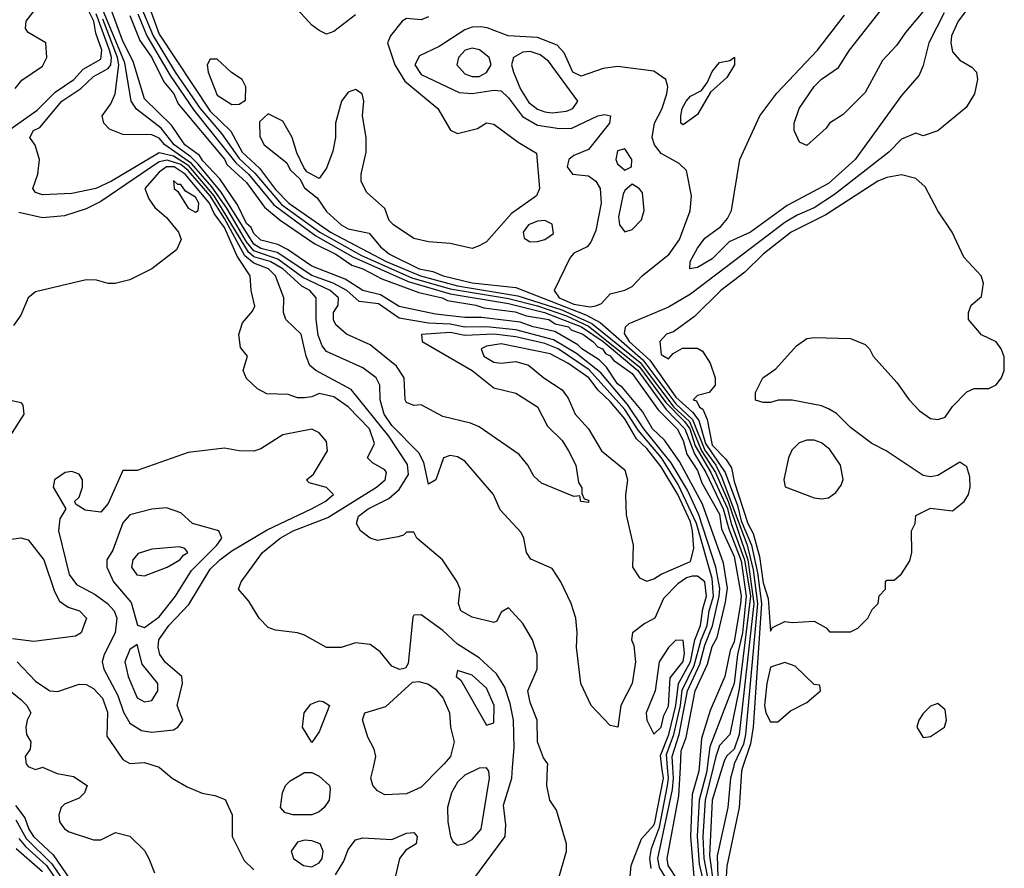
# Model space of a CAD drawing. Header units: inches. Extents: x 2380053 to 2584298, y 380219 to 546618.
# Tile 550 of 656: x 2495947 to 2498653, y 479723 to 482054. Entities that reach past the tile are written whole.
import ezdxf

# ---------------------------------------------------------------- set-up
doc = ezdxf.new("R2010")
doc.units = ezdxf.units.IN
doc.header["$MEASUREMENT"] = 0
doc.layers.add('C4497', color=7, linetype='Continuous')
doc.layers.add('C4498', color=7, linetype='Continuous')

msp = doc.modelspace()

# ---------------------------------------------------------------- linework, layer by layer
at = {"layer": 'C4497', "color": 2}
for points, elevation in [([(2495976.4, 480000), (2495990, 479994), (2496008, 480000)], 18), ([(2496011.5, 480000), (2496050, 479983), (2496094.6, 479974.6), (2496132, 479950), (2496124.7, 479930), (2496110, 479915.3), (2496070, 479899), (2496061, 479890), (2496054.8, 479870), (2496056, 479850), (2496070, 479831.3), (2496083, 479823), (2496150, 479800.7), (2496170, 479801), (2496210, 479821), (2496250, 479811.3), (2496290, 479771.3), (2496302, 479750), (2496317.3, 479710)], 18), ([(2496330.8, 480000), (2496366, 479970), (2496406.9, 479946.9), (2496448.7, 479928.7), (2496482.8, 479922.8), (2496511.9, 479911.9), (2496530.5, 479870), (2496531, 479810), (2496564.1, 479744.1), (2496590, 479718.8)], 22), ([(2497103.6, 480000), (2497050, 479945.2), (2497010, 479927), (2496950, 479924.2), (2496930, 479935.1), (2496917, 479950), (2496912, 479970), (2496919, 480000)], 22), ([(2497192.3, 479690), (2497280.7, 479810), (2497282.5, 479842.5), (2497276.6, 479896.6), (2497299.1, 479970), (2497301.5, 480000)], 22), ([(2497426.6, 479690), (2497449.3, 479770), (2497449.2, 479790), (2497422, 479882), (2497404, 479910), (2497395.3, 479950), (2497397.6, 480000)], 18), ([(2497619.7, 479650), (2497627.6, 479730), (2497656, 479804), (2497690, 479841.1), (2497691.9, 479848.1), (2497716.1, 479970), (2497712, 480000)], 14), ([(2497681.9, 479721.9), (2497678.7, 479750), (2497682.9, 479777.2), (2497704.7, 479835.3), (2497727.5, 479950), (2497729.9, 479970), (2497727.5, 480000)], 10), ([(2497735.5, 479675.5), (2497705, 479725), (2497700.4, 479750), (2497740.5, 479939.5), (2497744, 479970), (2497741.8, 480000)], 6), ([(2497753.3, 479693.3), (2497729.1, 479730), (2497726, 479750), (2497758.5, 479921.5), (2497762.7, 480000)], 2), ([(2497814, 480000), (2497813.2, 479990), (2497794.8, 479925.2), (2497790.5, 479810), (2497799.3, 479699.3)], 2), ([(2497836.5, 480000), (2497835.2, 479990), (2497814.6, 479910), (2497808.3, 479810), (2497814.4, 479734.4), (2497833, 479653)], 6), ([(2497852.4, 480000), (2497831, 479910), (2497824.5, 479810), (2497827.4, 479750), (2497843.3, 479663.3)], 10), ([(2497877.4, 480000), (2497850.2, 479910), (2497842.2, 479757.8), (2497854.1, 479670)], 14), ([(2497908.1, 480000), (2497900.1, 479970), (2497892.5, 479890), (2497863.3, 479756.7), (2497866.4, 479670)], 18), ([(2497933.6, 480000), (2497930.2, 479990), (2497924.3, 479890), (2497890, 479729), (2497886.1, 479670)], 22), ([(2495935.6, 479895.6), (2495961.5, 479861.5), (2495972.4, 479830), (2495985.1, 479810), (2496039.3, 479759.3), (2496110, 479655.2)], 14), ([(2495936.3, 479856.3), (2495964.8, 479804.8), (2496035.3, 479735.3), (2496090, 479654.2)], 10), ([(2495944.7, 479804.7), (2495962.7, 479782.7), (2496020.3, 479730), (2496081.3, 479641.3)], 6), ([(2496814.8, 479705.2), (2496838, 479742), (2496850, 479774.8), (2496870, 479800.5), (2496890, 479806.4), (2496970, 479802), (2497010, 479819.1), (2497030, 479821), (2497038.8, 479810), (2497036.3, 479790), (2497007.9, 479772.1), (2496990.4, 479749.6), (2496977.1, 479690)], 22), ([(2495937.5, 479777.5), (2496010, 479713.8)], 2)]:
    msp.add_lwpolyline(points, dxfattribs=dict(at, elevation=elevation))
for points, elevation in [([(2496750, 479869.6), (2496698, 479870), (2496676, 479876), (2496664, 479890), (2496669.3, 479930), (2496677.2, 479950), (2496690, 479962.8), (2496730, 479986), (2496750, 479986), (2496770, 479976), (2496798, 479950), (2496799.8, 479939.8), (2496797.3, 479910), (2496784, 479890), (2496770, 479878)], 22), ([(2497230, 479999), (2497210, 479998), (2497170, 479978.7), (2497150, 479959.5), (2497134, 479930), (2497122.3, 479890), (2497123.6, 479850), (2497130.4, 479810.4), (2497136.8, 479796.8), (2497150, 479786), (2497170, 479790.6), (2497190, 479802), (2497215.1, 479830), (2497238.4, 479970), (2497236, 479990)], 26), ([(2496730, 479799.6), (2496710, 479794.5), (2496693.4, 479770), (2496699.1, 479750), (2496726.8, 479730), (2496750, 479727), (2496770, 479737.3), (2496778.4, 479750), (2496780.7, 479770), (2496772.3, 479790), (2496750, 479798.4)], 26)]:
    msp.add_lwpolyline(points, close=True, dxfattribs=dict(at, elevation=elevation))
at = {"layer": 'C4498', "color": 2}
for points, elevation in [([(2495831.5, 481690), (2495994.6, 481805.4), (2496044.9, 481855.1), (2496095.6, 481890), (2496121.5, 481918.5), (2496170, 481945.5), (2496172.7, 481970), (2496156.6, 482016.6), (2496150.6, 482050), (2496111.7, 482130)], 18), ([(2497741.8, 480000), (2497739.7, 480030), (2497759.3, 480090), (2497782, 480210), (2497816.4, 480283.6), (2497830, 480336.1), (2497851.1, 480388.9), (2497869.1, 480470), (2497871.3, 480491.3), (2497860.4, 480550), (2497813.6, 480693.6), (2497781.7, 480761.7), (2497737, 480837), (2497662.5, 480930), (2497617, 480997), (2497543.5, 481083.5), (2497477, 481136.9), (2497414.1, 481174.1), (2497310, 481201.7), (2497230.1, 481209.9), (2497170, 481209.4), (2497130, 481217.3), (2497070, 481219.9), (2496990, 481234.3), (2496933.4, 481273.4), (2496880, 481280), (2496846.2, 481310), (2496808.4, 481330), (2496750, 481351.5), (2496654.1, 481414.1), (2496610, 481425.3), (2496590, 481437.5), (2496500.2, 481580.2), (2496437.4, 481657.4), (2496417.4, 481677.4), (2496371.7, 481710), (2496335.9, 481755.9), (2496268.4, 481808.4), (2496253.6, 481830), (2496235.8, 481935.8), (2496147, 482150)], 6), ([(2498590, 482135.6), (2498525.7, 482050), (2498507.4, 482010), (2498505.3, 481990), (2498510, 481966), (2498530, 481942.8), (2498563.5, 481923.5), (2498576, 481910), (2498578.8, 481890), (2498570.8, 481850), (2498547.5, 481812.5), (2498470, 481748.7), (2498430, 481735.3), (2498410, 481742), (2498370, 481726), (2498334.9, 481690), (2498186.1, 481573.9), (2498130, 481536.8), (2498083.1, 481516.9), (2498050, 481497.1), (2497790, 481300.4), (2497730, 481264), (2497621.3, 481218.7), (2497610.4, 481209.6), (2497607.7, 481192.3), (2497621.7, 481170), (2497678.4, 481118.4), (2497750, 481016.6), (2497795.4, 480975.4), (2497813.1, 480953.1), (2497831.3, 480890), (2497885.5, 480810), (2497919.3, 480719.3), (2497930, 480677.1), (2497957.7, 480610), (2497974.8, 480534.8), (2497985.4, 480450), (2497962.4, 480110), (2497955.5, 480064.5), (2497933.6, 480000)], 22), ([(2498490, 482149.6), (2498380.8, 482019.2), (2498356.7, 481983.3), (2498318.3, 481941.7), (2498270, 481854), (2498210, 481794), (2498172, 481770), (2498163.6, 481756.4), (2498110, 481708.7), (2498090, 481718), (2498075.3, 481750), (2498075.3, 481770), (2498089.3, 481810), (2498130, 481870.6), (2498150, 481890.5), (2498197.4, 481922.6), (2498227.3, 481970), (2498325.1, 482094.9)], 14), ([(2495934.8, 481865.2), (2495952.5, 481887.5), (2496010, 481926), (2496021.2, 481950), (2496019, 481990), (2495970, 482019), (2495962.7, 482030), (2495964.5, 482050), (2495990, 482082.8)], 22), ([(2497712, 480000), (2497707.5, 480032.5), (2497730.6, 480090), (2497749.9, 480170), (2497757.3, 480230), (2497789.9, 480290), (2497801.9, 480350), (2497818.2, 480390), (2497824.4, 480435.6), (2497834.7, 480470), (2497830, 480509.6), (2497810, 480525.6), (2497794.9, 480525.1), (2497779.1, 480520.9), (2497755.6, 480504.4), (2497716.3, 480463.7), (2497692, 480410), (2497664.5, 480395.5), (2497631, 480370), (2497628, 480350), (2497634.9, 480334.9), (2497639.6, 480290), (2497630.3, 480230), (2497599.3, 480170), (2497591, 480110), (2497570, 480115.3), (2497517.2, 480170), (2497489.3, 480230), (2497477, 480330), (2497479.3, 480370), (2497475.1, 480410), (2497462.7, 480450), (2497434, 480510), (2497410, 480546), (2497351.8, 480571.8), (2497339.3, 480590), (2497332.7, 480630), (2497324.8, 480644.8), (2497267.3, 480707.3), (2497249.3, 480750), (2497170, 480841.2), (2497150, 480852.7), (2497130, 480857.2), (2497112, 480850), (2497090.5, 480789.5), (2497070, 480778), (2497057.6, 480837.6), (2497043.8, 480863.8), (2496970, 480939.2), (2496948.9, 480970), (2496937.7, 481010), (2496936.3, 481050), (2496927, 481070), (2496890, 481097.6), (2496790, 481142.4), (2496778, 481158), (2496767.5, 481187.5), (2496761.4, 481230), (2496762, 481290), (2496744.7, 481310), (2496722.3, 481322.3), (2496669.8, 481370), (2496635.3, 481390), (2496590, 481403), (2496575.6, 481415.6), (2496481.4, 481570), (2496412.2, 481652.2), (2496370, 481678.7), (2496330, 481688), (2496199.5, 481610), (2496156.3, 481590), (2496090, 481576.9), (2496010, 481573.2), (2495990, 481579), (2495982.7, 481590), (2495997.2, 481630), (2496001.2, 481670), (2495989.2, 481709.2), (2495975.3, 481730), (2495985.2, 481750), (2496002, 481758), (2496062.7, 481830), (2496115.1, 481864.9), (2496150, 481897.8), (2496190, 481919.7), (2496197.2, 481930), (2496199.7, 481950), (2496193.5, 481970), (2496156.8, 482070)], 14), ([(2497762.7, 480000), (2497765, 480045), (2497778.1, 480081.9), (2497803.4, 480210), (2497836.8, 480283.2), (2497850, 480332.2), (2497863.6, 480356.4), (2497886.5, 480453.5), (2497892.3, 480492.3), (2497881.4, 480561.4), (2497823.2, 480723.2), (2497759.9, 480839.9), (2497718.6, 480898.6), (2497686.3, 480930), (2497658.1, 480978.1), (2497603.6, 481043.6), (2497590, 481054), (2497559.3, 481099.3), (2497539.8, 481119.8), (2497491.3, 481150), (2497481.1, 481161.1), (2497417.5, 481197.5), (2497358, 481210), (2497322.7, 481222.7), (2497216.3, 481236.3), (2497170, 481236), (2497090, 481245.2), (2496990, 481265.7), (2496938.3, 481298.3), (2496890, 481309.8), (2496841.4, 481341.4), (2496750, 481376.8), (2496682.9, 481422.9), (2496656.1, 481436.1), (2496610, 481447.9), (2496590, 481466.8), (2496582.8, 481482.8), (2496570, 481494), (2496545.3, 481545.3), (2496496.9, 481616.9), (2496450, 481666.5), (2496441.3, 481681.3), (2496401, 481710), (2496364.2, 481764.2), (2496290, 481837), (2496259.2, 481939.2), (2496230, 481995.1), (2496199.1, 482079.1)], 2), ([(2496271.8, 482070), (2496296.3, 482010), (2496360.5, 481900.5), (2496425.6, 481805.6), (2496541, 481661), (2496575.3, 481630), (2496645.2, 481545.2), (2496760.4, 481460.4), (2496862.2, 481402.2), (2497014.8, 481334.8), (2497130, 481300.6), (2497290, 481273.9), (2497388.9, 481250), (2497490.7, 481210), (2497550, 481170.4), (2497645.8, 481090), (2497723.5, 480983.5), (2497775.2, 480930), (2497801.4, 480861.4), (2497832.8, 480810), (2497880.1, 480710), (2497895.6, 480655.6), (2497930, 480567.7), (2497943.6, 480470), (2497933.2, 480370), (2497919.9, 480310), (2497910.5, 480230), (2497843.6, 480056.4), (2497836.5, 480000)], 6), ([(2496279.6, 482090), (2496314, 482010), (2496374.6, 481910), (2496443.1, 481810), (2496501.5, 481741.5), (2496550, 481673.1), (2496592.8, 481632.8), (2496666.3, 481546.3), (2496771.5, 481470), (2496886.6, 481406.6), (2497025, 481345), (2497130, 481314.4), (2497290, 481287.7), (2497370, 481267.8), (2497450, 481240.1), (2497510, 481212.5), (2497650, 481100.6), (2497722.5, 481002.5), (2497774.3, 480950), (2497788.1, 480930), (2497803.4, 480883.4), (2497846.6, 480810), (2497891.6, 480711.6), (2497902.2, 480670), (2497938.8, 480570), (2497954.9, 480470), (2497924.5, 480215.5), (2497898, 480090), (2497870, 480060.4), (2497859.6, 480030), (2497852.4, 480000)], 10), ([(2496304.7, 482084.7), (2496330, 482014.3), (2496470, 481803), (2496527.5, 481747.5), (2496558.3, 481690), (2496606.2, 481646.2), (2496650, 481587.3), (2496686.3, 481550), (2496801, 481470), (2496953.7, 481390), (2497048.3, 481350), (2497150, 481322.8), (2497315.8, 481295.8), (2497436.7, 481256.7), (2497519.5, 481219.5), (2497652.2, 481112.2), (2497744.8, 480990), (2497787.2, 480950), (2497820.5, 480870), (2497858.8, 480810), (2497894.1, 480730), (2497948, 480570), (2497964.3, 480450), (2497923.9, 480090), (2497910.4, 480049.6), (2497889.6, 480030.4), (2497882.7, 480017.3), (2497877.4, 480000)], 14), ([(2496870, 482067.3), (2496810, 482021.2), (2496790, 482014), (2496770, 482024), (2496750, 482039), (2496710, 482082)], 14), ([(2498487, 482073), (2498444.9, 481990), (2498430, 481928), (2498418.8, 481901.2), (2498370, 481846), (2498242.6, 481670), (2498170, 481603.9), (2498056, 481544), (2497955.5, 481470), (2497896.5, 481443.5), (2497850, 481397), (2497810, 481373.2), (2497788.7, 481370), (2497789.6, 481390), (2497810, 481426.8), (2497830, 481453.4), (2497874, 481486), (2497892, 481508), (2497902.7, 481530), (2497926, 481670), (2497980.7, 481790), (2498027.6, 481852.4), (2498139.5, 481970), (2498213.6, 482066.4)], 18), ([(2497727.5, 480000), (2497724.6, 480035.4), (2497744.4, 480090), (2497762.8, 480170), (2497767.7, 480212.3), (2497800, 480280), (2497819.2, 480350), (2497836, 480390), (2497841.3, 480430), (2497853.1, 480470), (2497850, 480518.7), (2497806.9, 480670), (2497756.9, 480776.9), (2497710.2, 480850.2), (2497646.8, 480926.8), (2497610, 480982.7), (2497512.3, 481092.3), (2497426.8, 481150), (2497390, 481164.3), (2497310, 481182.9), (2497249.6, 481190.4), (2497170, 481186.8), (2497130, 481195), (2497051.1, 481188.9), (2497053.4, 481170), (2497190, 481090.2), (2497250, 481042.4), (2497310, 481028), (2497370.3, 480990.3), (2497397.8, 480937.7), (2497437.8, 480897.7), (2497454.9, 480870), (2497474.8, 480830), (2497482.8, 480782.8), (2497492, 480768), (2497492, 480752), (2497498, 480738), (2497510, 480734), (2497510, 480728), (2497488.7, 480730), (2497486, 480746), (2497470, 480744), (2497380.5, 480780.5), (2497360.1, 480800.1), (2497343.7, 480830), (2497319.3, 480859.3), (2497210, 480935.1), (2497185.8, 480945.8), (2497110, 480964.2), (2497050, 480996), (2497030, 480994), (2497010, 481002), (2497006, 481010), (2497003.6, 481070), (2496982.6, 481102.6), (2496910, 481160.5), (2496845.2, 481190), (2496815.3, 481215.3), (2496809.7, 481229.8), (2496809.7, 481250), (2496822, 481270), (2496823.5, 481290), (2496800.4, 481310), (2496725.4, 481345.4), (2496656.5, 481396.5), (2496590, 481419.3), (2496570, 481443.6), (2496516.1, 481536.1), (2496475.1, 481595.1), (2496419.2, 481659.2), (2496345.6, 481710), (2496330, 481728.5), (2496310, 481737.7), (2496230, 481739), (2496193.6, 481753.6), (2496178, 481770), (2496174, 481790), (2496197.5, 481822.5), (2496209.7, 481850), (2496219.2, 481930), (2496216.1, 481950), (2496175.2, 482055.2)], 10), ([(2496250, 482065.5), (2496277.3, 481997.3), (2496310, 481950.2), (2496342.9, 481882.9), (2496370.8, 481850), (2496382.9, 481822.9), (2496510, 481671.1), (2496516.6, 481656.6), (2496570, 481607.2), (2496619.4, 481539.4), (2496663.1, 481503.1), (2496758, 481438), (2496815.3, 481410), (2496860.1, 481380.1), (2496890.3, 481370), (2496942.1, 481342.1), (2497044.2, 481304.2), (2497108.2, 481290), (2497122.8, 481282.8), (2497200.7, 481270), (2497222.2, 481262.2), (2497308.1, 481251.9), (2497340.1, 481240.1), (2497401.3, 481230), (2497418.9, 481218.9), (2497455.3, 481210), (2497462.3, 481202.3), (2497494.2, 481190), (2497522, 481170), (2497535.6, 481155.6), (2497548.7, 481150), (2497556.7, 481136.7), (2497570, 481130.8), (2497578.9, 481118.9), (2497630, 481082.4), (2497701.9, 480981.9), (2497754.1, 480930), (2497770, 480898.4), (2497780.5, 480860.5), (2497810, 480815.2), (2497821.7, 480781.7), (2497870, 480695.3), (2497875.4, 480655.4), (2497910, 480579.5), (2497930, 480470.8), (2497927.6, 480450), (2497910, 480345.1), (2497899.1, 480320.9), (2497884.6, 480250), (2497844.2, 480155.8), (2497820.9, 480079.1), (2497814, 480000)], 2), ([(2497070, 482062), (2497050, 482054), (2497010, 482057.2), (2496998, 482050), (2496966, 482010), (2496957.3, 481990), (2496978.3, 481930), (2497005.2, 481885.2), (2497096.3, 481810), (2497130.8, 481750.8), (2497150, 481741), (2497204.8, 481755.2), (2497230, 481771), (2497250, 481766.8), (2497317.1, 481717.1), (2497367.3, 481687.3), (2497375.5, 481590), (2497367.3, 481570), (2497298.2, 481521.8), (2497230, 481444), (2497210, 481433.2), (2497190, 481425.2), (2497130, 481439), (2497070, 481443.7), (2497030, 481452.7), (2496974, 481490), (2496962.7, 481502.7), (2496950, 481535.3), (2496900.1, 481580.1), (2496885.2, 481610), (2496885.2, 481630), (2496899.3, 481690), (2496899.3, 481730), (2496889, 481790), (2496892.7, 481830), (2496888, 481850), (2496870, 481862), (2496850, 481855.3), (2496831.3, 481830), (2496814.8, 481770), (2496814.8, 481730), (2496807.1, 481692.9), (2496790, 481646), (2496770, 481618), (2496736.4, 481636.4), (2496728, 481648), (2496708.4, 481688.4), (2496695.3, 481730), (2496670, 481775.3), (2496630, 481795.3), (2496606.4, 481773.6), (2496607.1, 481732.9), (2496618.8, 481710), (2496681, 481661), (2496690, 481642), (2496716.9, 481616.9), (2496730, 481592), (2496764.5, 481564.5), (2496790, 481526.8), (2496830.8, 481490), (2496850, 481479.3), (2496907.7, 481467.7), (2496938.4, 481430), (2496963.1, 481410), (2497044.9, 481370), (2497082.1, 481362.1), (2497110.5, 481350), (2497190, 481331.5), (2497310, 481318), (2497503.1, 481243.1), (2497541.7, 481221.7), (2497659.4, 481119.4), (2497750, 480998.5), (2497796.1, 480956.1), (2497830, 480871.1), (2497859.7, 480830), (2497876.4, 480796.4), (2497946.3, 480610), (2497963, 480543), (2497974.4, 480450), (2497941.1, 480090), (2497936.2, 480063.8), (2497910.7, 480010), (2497908.1, 480000)], 18), ([(2497397.6, 480000), (2497398, 480010), (2497386, 480026), (2497369.5, 480070), (2497369.3, 480130), (2497350, 480178), (2497343.7, 480210), (2497369, 480270), (2497369, 480310), (2497356, 480350), (2497330, 480395.3), (2497290, 480438), (2497270, 480426), (2497258, 480402), (2497250, 480398), (2497190, 480412.7), (2497159, 480430), (2497153.2, 480450), (2497157.2, 480490), (2497149.2, 480510), (2497109.3, 480570), (2497038, 480630), (2497030, 480646), (2497010, 480646), (2497002, 480638), (2496986.8, 480633.2), (2496930, 480623.7), (2496909.7, 480629.7), (2496883.7, 480650), (2496872.3, 480670), (2496878, 480690), (2496904.5, 480710), (2496961.8, 480738.2), (2496990, 480763.1), (2497015.4, 480804.6), (2497012.4, 480832.4), (2496961.1, 480910), (2496858.3, 481038.3), (2496760.9, 481090), (2496744.2, 481104.2), (2496734, 481130), (2496720.7, 481190), (2496678, 481230), (2496672.3, 481250), (2496672.7, 481290), (2496649.7, 481350), (2496631.1, 481370), (2496590, 481384.9), (2496565.5, 481405.5), (2496510, 481508.3), (2496470, 481569.9), (2496410, 481639.3), (2496390, 481656.4), (2496352.1, 481667.9), (2496330, 481663.2), (2496170, 481554.2), (2496130, 481534), (2496070, 481515.6), (2496010, 481509.3), (2495944.5, 481524.5)], 18), ([(2497301.5, 480000), (2497306, 480054), (2497303.5, 480130), (2497295.2, 480175.2), (2497280.4, 480220.4), (2497256.8, 480256.8), (2497210, 480300.5), (2497150, 480338.9), (2497110, 480376.3), (2497050, 480419), (2497030, 480418), (2497027.1, 480412.9), (2497014.6, 480285.4), (2497007.3, 480272.7), (2496990.8, 480269.2), (2496970, 480278.4), (2496937.4, 480317.4), (2496910, 480337.6), (2496870, 480342), (2496830, 480329.7), (2496790, 480329.6), (2496730, 480362.9), (2496710, 480369.6), (2496650, 480377), (2496630, 480384.5), (2496605.2, 480410), (2496576.6, 480456.6), (2496548, 480490), (2496555.3, 480510), (2496614, 480590), (2496662.4, 480630), (2496698.4, 480650), (2496793.5, 480686.5), (2496927.8, 480770), (2496951.6, 480790), (2496955.1, 480810), (2496950, 480817.2), (2496916.6, 480836.6), (2496902.7, 480850), (2496922, 480890), (2496908.4, 480930), (2496850, 480990.9), (2496810, 481017.7), (2496770, 481027.3), (2496750, 481018), (2496730, 481015.1), (2496710, 481015.1), (2496684.5, 481024.5), (2496626, 481026), (2496600.2, 481040.2), (2496570, 481068.7), (2496561.2, 481090), (2496573.2, 481130), (2496553.6, 481153.6), (2496549, 481189), (2496558.9, 481221.1), (2496587, 481253), (2496593.4, 481266.6), (2496583, 481310), (2496580.5, 481350), (2496544.2, 481404.2), (2496510, 481483.5), (2496481.7, 481521.7), (2496468.8, 481550), (2496401.5, 481630), (2496371.7, 481650), (2496350, 481649.8), (2496330, 481635.4), (2496290.5, 481590), (2496301.6, 481561.6), (2496318.5, 481538.5), (2496350, 481510.6), (2496383, 481470), (2496390.4, 481450), (2496378.3, 481421.7), (2496310.3, 481369.7), (2496250, 481339.6), (2496209.4, 481329.4), (2496190, 481329.2), (2496158, 481338), (2496130, 481339), (2495990, 481306.6), (2495970.4, 481289.7), (2495950, 481242), (2495930, 481214)], 22), ([(2495910, 481011.3), (2495950, 481002), (2495955.3, 480995.3), (2495958, 480970), (2495900.3, 480879.7)], 22), ([(2495890, 480622.4), (2495950, 480630.7), (2495970, 480624.9), (2496013.7, 480570), (2496043, 480483), (2496056.7, 480456.7), (2496079.9, 480439.9), (2496111.3, 480430), (2496130.7, 480410), (2496116, 480370), (2496099.9, 480360.1), (2495985.8, 480345.8), (2495926.8, 480353.2)], 22), ([(2495940.4, 480290), (2495990, 480236.4), (2496030, 480210.4), (2496051.7, 480208.3), (2496110, 480228.2), (2496130, 480228), (2496150, 480216.4), (2496174.6, 480190), (2496188, 480152), (2496186, 480086), (2496230, 480022), (2496250, 480010.7), (2496290, 480013.4), (2496330, 480000.7), (2496330.8, 480000)], 22), ([(2495890, 480234.8), (2495950, 480186.8), (2495966.8, 480170), (2495977.3, 480150), (2495967.3, 480130), (2495964, 480110), (2495966, 480090), (2495978, 480070), (2495976, 480050), (2495962, 480030), (2495964.9, 480010), (2495970, 480002.8), (2495976.4, 480000)], 18), ([(2496919, 480000), (2496926, 480030), (2496921.2, 480050), (2496903.3, 480083.3), (2496889.1, 480130.9), (2496895.3, 480150), (2496953, 480167), (2497026, 480234), (2497043.7, 480236.3), (2497070, 480228.4), (2497090, 480214.4), (2497110.3, 480190), (2497127.7, 480150), (2497130.8, 480110.8), (2497141, 480070), (2497130.6, 480030), (2497113.4, 480010), (2497103.6, 480000)], 22), ([(2496008, 480000), (2496010, 480000.7), (2496011.5, 480000)], 18)]:
    msp.add_lwpolyline(points, dxfattribs=dict(at, elevation=elevation))
for points, elevation in [([(2497214, 482034), (2497190, 482033.3), (2497170, 482026.6), (2497099.5, 481980.5), (2497045.4, 481954.6), (2497032.7, 481930), (2497050, 481903.7), (2497154.4, 481854.4), (2497190, 481851.3), (2497250, 481860.3), (2497270, 481858.4), (2497290, 481839.3), (2497328.5, 481788.5), (2497370, 481764.4), (2497430, 481755.2), (2497463.8, 481756.2), (2497535.3, 481790), (2497553.8, 481793.8), (2497570.8, 481790), (2497567.3, 481770), (2497510, 481697.2), (2497470, 481681.2), (2497456, 481670), (2497451, 481650), (2497466, 481630), (2497510, 481624.9), (2497530.3, 481610.3), (2497542.4, 481590), (2497544.6, 481550), (2497530, 481475.3), (2497516.9, 481443.1), (2497506.8, 481430), (2497470, 481412.7), (2497459.5, 481400.5), (2497415.8, 481310), (2497429, 481290), (2497470, 481272.6), (2497514.6, 481265.4), (2497530, 481268), (2497546, 481274), (2497570, 481301), (2497610, 481311), (2497630, 481321), (2497657.2, 481350), (2497731.6, 481410), (2497760.5, 481450), (2497789.2, 481529.2), (2497793.2, 481570), (2497779.3, 481639.3), (2497758.9, 481658.9), (2497710, 481686.6), (2497691.5, 481710), (2497685.4, 481730), (2497691.1, 481770), (2497711.4, 481808.6), (2497725.7, 481850), (2497728, 481870), (2497722.9, 481890), (2497690, 481913), (2497590, 481925.1), (2497550, 481919.7), (2497490, 481898.7), (2497466.6, 481910), (2497443, 481963), (2497423.8, 481983.8), (2497370, 482004.8), (2497289.7, 482009.7), (2497231.8, 482031.8)], 22), ([(2497190, 481975.4), (2497171, 481970), (2497152.7, 481950), (2497148.4, 481930), (2497170, 481905.3), (2497190, 481898), (2497210, 481898), (2497230, 481908.5), (2497242.9, 481930), (2497240.1, 481940.1), (2497237, 481950), (2497210.8, 481970.8)], 26), ([(2497350, 481966.6), (2497330, 481964.8), (2497304.4, 481950), (2497298.4, 481930), (2497303.7, 481910), (2497323.4, 481863.4), (2497346.4, 481826.4), (2497370, 481808.1), (2497390, 481801.2), (2497410, 481797.8), (2497450, 481802.7), (2497466.6, 481810), (2497480.9, 481830), (2497399.7, 481939.7), (2497377.1, 481957.1)], 26), ([(2496490, 481946), (2496470, 481946), (2496462, 481930), (2496464.7, 481910), (2496490, 481846.8), (2496530, 481821), (2496550, 481822), (2496567.3, 481832.7), (2496568, 481870), (2496558, 481890), (2496528.9, 481908.9)], 18), ([(2497770, 481765.2), (2497764, 481770), (2497763.7, 481790), (2497767.6, 481810), (2497778, 481830), (2497790, 481844), (2497820.2, 481859.8), (2497837.2, 481882.8), (2497850, 481911.3), (2497870, 481936), (2497898, 481942), (2497911.3, 481951.3), (2497911.3, 481930), (2497890, 481895.3), (2497845.4, 481854.6), (2497810, 481793.2)], 18), ([(2497610, 481699), (2497590, 481694), (2497584.9, 481670), (2497590, 481658), (2497610, 481641), (2497628, 481650), (2497629, 481670)], 26), ([(2496370, 481611.8), (2496371.3, 481590), (2496382, 481582), (2496410, 481536.3), (2496430, 481525.5), (2496437.2, 481530), (2496439.7, 481550), (2496430, 481566.6), (2496402.9, 481582.9), (2496390, 481601.2), (2496381.2, 481601.2)], 26), ([(2498370, 481627.8), (2498330, 481620.5), (2498304.9, 481610), (2498162.1, 481517.9), (2498067.2, 481470), (2497990.3, 481410), (2497939.7, 481360.3), (2497873.4, 481310), (2497801.1, 481238.9), (2497743.5, 481196.5), (2497724.7, 481190), (2497706, 481170), (2497710, 481134), (2497730, 481122), (2497743.1, 481136.9), (2497768.4, 481151.6), (2497810, 481151.3), (2497823.6, 481143.6), (2497844.7, 481110), (2497858, 481070), (2497858, 481050), (2497842, 481030), (2497810, 481022), (2497798, 481010), (2497807, 481007), (2497815.5, 480990), (2497824.3, 480984.3), (2497836, 480956), (2497850, 480885.2), (2497887.1, 480847.1), (2497903.3, 480823.3), (2497910, 480785.5), (2497948.2, 480670), (2497962.9, 480642.9), (2497979.5, 480579.5), (2497990, 480506.7), (2498004, 480464), (2498010, 480374), (2498015.3, 480384.7), (2498050, 480401), (2498070, 480398), (2498130, 480402), (2498163.6, 480383.6), (2498172.7, 480372.7), (2498230, 480372), (2498250, 480382), (2498278, 480410), (2498290, 480434), (2498306, 480450), (2498308.4, 480471.6), (2498326, 480490), (2498326, 480510), (2498330, 480514), (2498350, 480514), (2498370, 480532), (2498392.9, 480567.1), (2498399, 480590), (2498398, 480650), (2498408, 480670), (2498410, 480692), (2498450, 480712), (2498510, 480704.7), (2498542, 480730), (2498554, 480750), (2498559, 480770), (2498558, 480798), (2498550, 480826), (2498530, 480838), (2498470, 480802), (2498450, 480798), (2498430, 480802), (2498328, 480870), (2498288.7, 480890), (2498230, 480934), (2498191.9, 480971.9), (2498170, 480985.2), (2498150, 480993.2), (2498070, 481009.2), (2498031, 481009), (2498010, 481002), (2497990, 481002), (2497969.2, 481009.2), (2497968.7, 481030), (2497988.7, 481070), (2498024.7, 481095.3), (2498082, 481158), (2498110, 481178), (2498130, 481181), (2498230, 481178), (2498270, 481162), (2498282, 481150), (2498292, 481130), (2498357.5, 481057.5), (2498391, 481010), (2498419.8, 480979.8), (2498450, 480958), (2498470, 480956), (2498490, 480962), (2498510, 480991.3), (2498550, 481031.3), (2498570, 481041), (2498610, 481041), (2498630, 481051), (2498645.2, 481070), (2498652.7, 481090), (2498652.5, 481127.5), (2498644, 481150), (2498630, 481168.7), (2498590, 481188.7), (2498554, 481230), (2498554, 481250), (2498562, 481270), (2498590, 481294), (2498595.3, 481330), (2498588.7, 481350), (2498541.5, 481401.5), (2498509.3, 481470), (2498470, 481529), (2498434.9, 481594.9), (2498410, 481617.6)], 26), ([(2497630, 481602), (2497610, 481585.2), (2497604.9, 481575.1), (2497592.7, 481512.7), (2497594.8, 481490), (2497610, 481471), (2497630, 481477.3), (2497655.6, 481504.4), (2497662.9, 481530), (2497658, 481578), (2497650, 481589)], 26), ([(2497390, 481502), (2497370, 481500.5), (2497345.5, 481490), (2497330.6, 481470), (2497333.7, 481453.7), (2497350, 481443.8), (2497370, 481444.9), (2497390, 481450.6), (2497413.6, 481466.4), (2497410, 481492.7)], 22), ([(2497270, 481163.6), (2497230, 481156.9), (2497214.8, 481150), (2497222.8, 481130), (2497250, 481113.4), (2497270, 481110.7), (2497310, 481114.8), (2497344.9, 481104.9), (2497387.3, 481070), (2497437.4, 481037.4), (2497454.2, 481014.2), (2497473.4, 480970), (2497510.5, 480930), (2497546, 480870), (2497610, 480817.3), (2497617, 480790), (2497611.6, 480748.5), (2497614, 480694), (2497633, 480610), (2497630.7, 480550), (2497650, 480521), (2497670, 480511.3), (2497690, 480518), (2497710, 480531), (2497790, 480566), (2497799.1, 480600.9), (2497796.1, 480650), (2497790, 480674.8), (2497755.9, 480750), (2497710, 480825.5), (2497670, 480876.1), (2497642.3, 480902.3), (2497610, 480957.7), (2497570, 481005), (2497536.2, 481036.2), (2497510.6, 481070), (2497452.9, 481110), (2497404.3, 481135.7)], 14), ([(2496750, 480929), (2496670, 480913.2), (2496610, 480875.3), (2496590, 480869), (2496550, 480869.2), (2496510, 480877), (2496410, 480865.1), (2496270, 480815.3), (2496230, 480815.3), (2496190, 480725.2), (2496170, 480700.9), (2496127, 480707), (2496102, 480722), (2496098, 480730), (2496110, 480742), (2496119.3, 480770), (2496119.5, 480790), (2496110, 480805.2), (2496090, 480813), (2496072, 480810), (2496042.8, 480790), (2496038.8, 480770), (2496074, 480710), (2496057.3, 480682.7), (2496053.4, 480650), (2496082.6, 480530), (2496102.8, 480502.8), (2496154.6, 480474.6), (2496188.5, 480450), (2496207, 480430), (2496214.3, 480410), (2496208.9, 480370), (2496178.7, 480310), (2496173.4, 480290), (2496178, 480270), (2496217, 480197), (2496232.1, 480152.1), (2496250, 480121.6), (2496281.4, 480101.4), (2496310, 480096.4), (2496370, 480102.8), (2496382, 480110), (2496395.3, 480130), (2496379.3, 480170), (2496394, 480230), (2496392.7, 480250), (2496347.7, 480287.7), (2496332.4, 480310), (2496327.6, 480330), (2496329.8, 480350), (2496356.4, 480390), (2496412.2, 480447.8), (2496470, 480544.9), (2496497.4, 480570), (2496530, 480595.2), (2496627.5, 480652.5), (2496749.3, 480710), (2496786.6, 480730), (2496809, 480750), (2496790, 480769), (2496742, 480782), (2496735.3, 480790), (2496754.5, 480805.5), (2496792.7, 480870), (2496790, 480895.3), (2496770, 480919)], 26), ([(2498130, 480898.7), (2498110, 480898.7), (2498088.6, 480891.4), (2498068.5, 480871.5), (2498059.3, 480850), (2498046.8, 480790), (2498050.8, 480770.8), (2498130, 480740.7), (2498150, 480737.3), (2498170, 480740.7), (2498190, 480754.8), (2498204.8, 480775.2), (2498209.5, 480790.5), (2498202.4, 480830), (2498173, 480873), (2498150, 480891.5)], 30), ([(2496350, 480713.2), (2496310, 480709.4), (2496250, 480694), (2496230, 480672), (2496203, 480597), (2496186.8, 480570), (2496186.8, 480550), (2496204.9, 480510), (2496253, 480453), (2496270.6, 480390.6), (2496290, 480384), (2496330, 480414), (2496374.7, 480470), (2496419.3, 480540.7), (2496488.5, 480610), (2496502.9, 480630), (2496494, 480650), (2496422, 480670), (2496390, 480699)], 30), ([(2496386, 480606), (2496310, 480599.1), (2496272.4, 480587.6), (2496257.8, 480570), (2496254, 480550), (2496268.6, 480528.6), (2496290, 480525.8), (2496352.3, 480550), (2496386.6, 480570), (2496396.9, 480583.1), (2496409.2, 480590), (2496401.2, 480601.2)], 34), ([(2496270, 480338), (2496250, 480324), (2496236.3, 480290), (2496244.9, 480250), (2496270, 480190.7), (2496290, 480180.4), (2496310, 480183.8), (2496327, 480210), (2496327, 480230), (2496283.6, 480283.6)], 30), ([(2497750, 480349.3), (2497730, 480329.2), (2497703.8, 480290), (2497693.4, 480210), (2497668.4, 480150), (2497670.7, 480130), (2497690, 480091.3), (2497710, 480110.8), (2497717.5, 480142.5), (2497730, 480168.2), (2497734.4, 480245.6), (2497770, 480290.8), (2497773.4, 480313.4), (2497770, 480349)], 18), ([(2498050, 480288), (2498010, 480275.3), (2498000.4, 480230), (2497994, 480170), (2497997.3, 480150), (2498010, 480124.7), (2498030, 480124.7), (2498064.7, 480155.3), (2498110, 480178), (2498148, 480210), (2498146, 480226), (2498130, 480228), (2498078, 480278)], 26), ([(2497150, 480266), (2497146.8, 480250), (2497159.3, 480239.3), (2497230, 480116), (2497250, 480122), (2497251.1, 480170), (2497230, 480218), (2497190, 480253.6)], 26), ([(2496750, 480068), (2496724, 480110), (2496729, 480150), (2496746.8, 480173.2), (2496770, 480182.8), (2496781, 480181), (2496798, 480170), (2496770, 480098)], 22), ([(2498470, 480175.3), (2498450, 480168), (2498430, 480148), (2498418, 480130), (2498412, 480110), (2498430, 480082), (2498450, 480084.7), (2498488, 480110), (2498494, 480130), (2498490, 480158)], 26)]:
    msp.add_lwpolyline(points, close=True, dxfattribs=dict(at, elevation=elevation))

doc.saveas('drawing.dxf')
